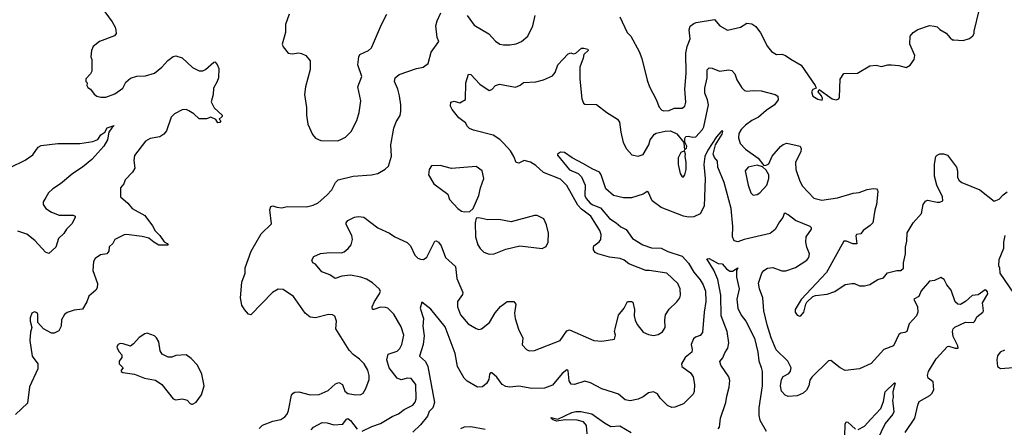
# Model space of a CAD drawing. Extents: x 2056909 to 2160450, y 827444 to 1016825.
# Tile 283 of 501: x 2129819 to 2137424, y 906125 to 909273. Entities that reach past the tile are written whole.
import ezdxf

# ---------------------------------------------------------------- set-up
doc = ezdxf.new("R2010")
doc.units = 0

msp = doc.modelspace()

# ---------------------------------------------------------------- linework, layer by layer
at = {"layer": '0CON10XD'}
for points in [[(2130385, 909462.5), (2130532.5, 909255), (2130555.6, 909215.6), (2130561.2, 909191.2), (2130563.3, 909165), (2130551.2, 909148.8), (2130435, 909104), (2130386.7, 909065), (2130373.3, 909035), (2130370, 908985), (2130376.7, 908965), (2130376.2, 908875), (2130367.5, 908855), (2130330, 908815), (2130330, 908795), (2130340, 908785), (2130337.5, 908765), (2130345, 908750), (2130366.4, 908736.4), (2130395, 908696.7), (2130415, 908681.2), (2130445, 908673.8), (2130485, 908674.2), (2130555, 908700), (2130615, 908743.3), (2130639.5, 908790.5), (2130675, 908820), (2130724.4, 908835.6), (2130791.7, 908838.3), (2130860.3, 908859.7), (2130916.7, 908905), (2130962.7, 908957.3), (2131005, 908987.5), (2131025, 908993.1), (2131075, 908977.5), (2131155, 908903.8), (2131205, 908877.1), (2131235, 908877.5), (2131255, 908887.5), (2131320, 908945), (2131326.2, 908946.2), (2131345, 908927.5), (2131356.2, 908895), (2131354, 908825), (2131345.8, 908795), (2131315.8, 908745), (2131313.8, 908695), (2131299.2, 908639.2), (2131322.5, 908592.5), (2131383.3, 908535), (2131382.5, 908525), (2131360, 908505), (2131371.7, 908491.7), (2131365, 908477.5), (2131350, 908475), (2131333, 908503), (2131295, 908520), (2131261.7, 908508.3), (2131205, 908506.2), (2131164, 908545), (2131125, 908570), (2131105, 908578.1), (2131075, 908575.6), (2131014.2, 908545), (2130989.4, 908520.6), (2130952.9, 908415), (2130931.7, 908388.3), (2130901.1, 908368.9), (2130826.7, 908355), (2130790, 908335), (2130706, 908225), (2130700, 908185), (2130708, 908125), (2130690, 908095), (2130633.8, 908035), (2130624, 908005), (2130598.8, 907975), (2130598, 907905), (2130655.4, 907855.4), (2130687.5, 907815), (2130785, 907760), (2130845, 907680), (2130865, 907641.2), (2130901.2, 907605), (2130935, 907557.5), (2130957.5, 907545), (2130965, 907532.5), (2130895, 907531.2), (2130855, 907553.8), (2130815.7, 907585.7), (2130765, 907598), (2130645, 907614.2), (2130625, 907610.8), (2130553.3, 907575), (2130540, 907545), (2130510.3, 907519.7), (2130507.5, 907485), (2130492.5, 907465), (2130444.1, 907455.9), (2130401.7, 907428.3), (2130389.2, 907405), (2130384.4, 907335), (2130420.6, 907235), (2130418.1, 907201.9), (2130406.9, 907183.1), (2130353.4, 907136.6), (2130337.2, 907092.8), (2130305, 907036.5), (2130240.2, 907029.8), (2130185, 907010.8), (2130164.3, 906995.7), (2130141.2, 906955), (2130140, 906905), (2130120.7, 906869.3), (2130085, 906851.2), (2130065, 906852), (2130002.5, 906885), (2129960, 906935), (2129960, 906995), (2129955, 907007.5), (2129935, 907016.2), (2129913.8, 907005), (2129899.3, 906970.7), (2129900, 906945), (2129913.8, 906895), (2129901.7, 906858.3), (2129898.8, 906795), (2129916, 906675), (2129958.8, 906615), (2129960, 906575), (2129895, 906436.7), (2129879.6, 906310.4), (2129787, 906223)], [(2131685, 907618.8), (2131763.8, 907695), (2131752, 907805), (2131759.3, 907830.7), (2131775, 907836.2), (2131804.2, 907824.2), (2131845, 907819.2), (2131885, 907829.2), (2132035, 907828), (2132085, 907840), (2132125, 907859.2), (2132192.7, 907917.3), (2132230.5, 907959.5), (2132258, 908015), (2132280, 908035), (2132394.6, 908065.4), (2132535.8, 908074.2), (2132585, 908083.8), (2132642.3, 908117.7), (2132667.7, 908142.3), (2132690.7, 908219.3), (2132685.9, 908305.9), (2132708.6, 908435), (2132727.3, 908482.7), (2132757.6, 908532.4), (2132763.1, 908565), (2132763.1, 908615), (2132751.9, 908685), (2132740.6, 908735), (2132714.4, 908795), (2132719.2, 908825), (2132750.5, 908849.5), (2132885, 908895.5), (2132935, 908905.7), (2132974.4, 908935.6), (2132997.5, 909022.5), (2133057.5, 909105), (2133043.3, 909135), (2133033.8, 909225), (2133043.3, 909265), (2133073.1, 909325)], [(2131900, 909315), (2131873.3, 909235), (2131872.5, 909175), (2131847.5, 909085), (2131853.9, 909063.9), (2131893, 909013), (2131925, 909010), (2131975, 909017.5), (2131995, 909012.5), (2132030, 908995), (2132062.5, 908955), (2132063, 908887), (2132026.2, 908755), (2132018, 908695), (2132035.6, 908595), (2132035.8, 908535.8), (2132045.8, 908465.8), (2132081.2, 908385), (2132105, 908356.7), (2132145, 908338.8), (2132273.6, 908336.4)], [(2132273.6, 908336.4), (2132295, 908343.8), (2132335, 908366.7), (2132380.3, 908409.7), (2132422.9, 908495), (2132440.6, 908555), (2132454.3, 908645), (2132431.2, 908755), (2132462.5, 908835), (2132430, 908925), (2132437.5, 908985), (2132447, 909003), (2132512.5, 909035), (2132537.5, 909055), (2132614.4, 909235.6), (2132655.6, 909315)], [(2133275.6, 909305.6), (2133330.2, 909230.2), (2133443.8, 909163.8), (2133495, 909108), (2133527.5, 909085), (2133555, 909078.8), (2133605, 909079.2), (2133655, 909087.5), (2133695, 909104), (2133745, 909146.2), (2133782.9, 909225), (2133800, 909305)], [(2134454.2, 909295), (2134511.2, 909175), (2134540, 909145), (2134605, 909027.5), (2134624.2, 908974.2), (2134665.5, 908805.5), (2134684.2, 908755), (2134735.7, 908655.7), (2134757.9, 908597.9), (2134780, 908575), (2134795, 908568.1), (2134835, 908570.5), (2134875, 908589.1), (2134935, 908589.5), (2134955.8, 908605), (2134963.1, 908635), (2134955.8, 908735.8), (2134966.4, 908856.4), (2134964.5, 909015.5), (2134975.5, 909064.5), (2134998.6, 909125), (2134988.8, 909195), (2134998.3, 909221.7), (2135025, 909243.3), (2135045, 909251.2), (2135185, 909273.3), (2135225.9, 909225.9), (2135285, 909191.2), (2135387.5, 909215), (2135435, 909246.7), (2135475, 909240.8), (2135505, 909219.2), (2135542.1, 909172.1), (2135596.2, 909065), (2135625, 909026.7), (2135665, 909003.3), (2135705, 909006.7), (2135735, 908996.2), (2135775, 908966.7), (2135855, 908922.5), (2135963.3, 908765), (2135970, 908745), (2135945, 908733.3), (2135933.8, 908715), (2135945, 908682.5), (2135985, 908658.8), (2136017.5, 908652.5), (2136020, 908665), (2136013.3, 908685), (2135987.5, 908715), (2135995, 908732.5), (2136095, 908661.2), (2136126.2, 908653.8), (2136145, 908662.5), (2136150, 908675), (2136157, 908813), (2136185, 908857.5), (2136289.3, 908860.7), (2136385, 908917.5), (2136435, 908922.5), (2136475, 908912.5), (2136525, 908923.8), (2136553.6, 908923.6), (2136609.3, 908919.3), (2136665, 908902.5), (2136698, 908922), (2136726.7, 908965), (2136732.5, 908995), (2136693.8, 909085), (2136697.5, 909145), (2136720, 909175), (2136755, 909197.5), (2136845, 909228.8), (2136885, 909223.8), (2136905, 909216.7), (2136926, 909196), (2136975, 909170), (2137005, 909132.5), (2137025, 909117.5), (2137035, 909117.5), (2137105, 909113.3), (2137155, 909126.7), (2137181.7, 909148.3), (2137191.2, 909165), (2137191.2, 909185), (2137228.8, 909345)], [(2133993.8, 906795), (2134045, 906868.6), (2134065, 906878.5), (2134255, 906793.8), (2134315, 906789.2), (2134413.6, 906806.4), (2134420, 906835), (2134414.3, 906865), (2134417.5, 906885), (2134445, 906990), (2134487.5, 907045), (2134515, 907097.5), (2134545, 907097.5), (2134555, 907090), (2134568.8, 907035), (2134566.2, 906985), (2134572.7, 906952.7), (2134587.7, 906917.7), (2134635, 906860), (2134675, 906841.2), (2134715, 906833.8), (2134749.5, 906840.5), (2134785, 906861.2), (2134805.8, 906895), (2134801.4, 906955), (2134807, 906993), (2134835, 907036.2), (2134895.5, 907094.5), (2134918, 907125), (2134922.5, 907145), (2134919.4, 907195), (2134901.4, 907235), (2134816.7, 907315), (2134680, 907335), (2134655, 907336.7), (2134595, 907358), (2134525, 907388), (2134487.5, 907415), (2134457.3, 907427.3), (2134375, 907439.4), (2134285, 907463.5), (2134264, 907475), (2134250.8, 907495), (2134250.8, 907515), (2134255, 907526.2), (2134295, 907557.1), (2134307.5, 907575), (2134309.1, 907615), (2134300.9, 907645), (2134231.2, 907755), (2134159.7, 907809.7), (2134130.5, 907840.5), (2134045, 907990.9), (2133995, 908041.2), (2133865, 908093.4), (2133805, 908146.2), (2133765, 908172.7), (2133715.6, 908184.4), (2133675, 908164), (2133655, 908170), (2133636.4, 908215), (2133609, 908259), (2133555, 908318.1), (2133528.4, 908348.4), (2133475, 908382.2), (2133325, 908419.2), (2133293, 908433), (2133277.7, 908447.7), (2133263.8, 908475), (2133211.2, 908515), (2133158.7, 908578.7), (2133147.1, 908605), (2133150, 908635), (2133175, 908642.9), (2133218.3, 908631.7), (2133263, 908657), (2133265.6, 908785), (2133285, 908852.5), (2133305, 908848.8), (2133373.8, 908773.8), (2133445, 908726.7), (2133465, 908732.5), (2133493.3, 908765), (2133525, 908774), (2133647.7, 908752.3), (2133684.1, 908765.9), (2133711.2, 908788.8), (2133805, 908792.9), (2133865, 908807.1), (2133935, 908839.2), (2133955.6, 908865), (2133975.4, 908924.6), (2134013.7, 908966.3), (2134055, 909008.8), (2134075, 909016.7), (2134095, 909010), (2134115, 909013.8), (2134158.3, 909051.7), (2134176.1, 909053.9), (2134206.7, 909045), (2134208.8, 909035), (2134176.7, 909003.3), (2134172.5, 908975), (2134146.7, 908905), (2134145.6, 908814.4), (2134160.3, 908660.3), (2134175, 908627.5), (2134185, 908620), (2134275, 908616.7), (2134353.3, 908555), (2134436, 908505), (2134451.4, 908481.4), (2134461.5, 908405), (2134481.1, 908325), (2134506.9, 908275), (2134548.3, 908228.3), (2134595, 908218.1), (2134635, 908231.4), (2134679.1, 908305), (2134690, 908345), (2134722.4, 908387.6), (2134735, 908395.7), (2134805, 908412.2), (2134845, 908414.3), (2134895, 908390), (2134950, 908325), (2134950.7, 908290.7), (2134955, 908270), (2134968.3, 908281.7), (2134972.5, 908295), (2134956.7, 908326.7), (2134957.5, 908355), (2134965, 908370), (2134985, 908374.4), (2135015, 908364.4), (2135042, 908368), (2135093.1, 908425), (2135104.2, 908445.8), (2135139.6, 908615), (2135132.3, 908655), (2135112.1, 908705), (2135110, 908745), (2135129.5, 908825), (2135129.1, 908885), (2135145, 908900), (2135168.1, 908898.1), (2135225, 908876.4), (2135295.5, 908885.5), (2135320.5, 908880.5), (2135342.5, 908855), (2135358.8, 908808.8), (2135396.4, 908746.4), (2135416.4, 908726.4), (2135435, 908721.2), (2135485, 908725.8), (2135545, 908722.5), (2135655, 908695.6), (2135675, 908682), (2135678.2, 908655), (2135649.4, 908615), (2135585, 908572.2), (2135525, 908520.5), (2135475, 908494.6), (2135425, 908458.5), (2135390.4, 908425), (2135373.8, 908395), (2135371.4, 908361.4), (2135385, 908316.7), (2135425, 908272.5), (2135523.9, 908203.9), (2135567.5, 908147.5), (2135585, 908148.8), (2135605, 908160), (2135630, 908220), (2135695, 908294.2), (2135715, 908309.2), (2135745, 908320), (2135847.5, 908295), (2135856.2, 908275), (2135852, 908255), (2135810.7, 908169.3), (2135814.5, 908115), (2135843.5, 908025), (2135865, 907988), (2135953.8, 907895), (2136015, 907878.9), (2136135, 907896.9), (2136257.2, 907932.8), (2136302.6, 907937.4), (2136365, 907961.4), (2136410.8, 907969.2), (2136436.1, 907966.1), (2136445.8, 907955.8), (2136446, 907945), (2136438.1, 907845), (2136425, 907802.5), (2136408.8, 907705), (2136387.4, 907682.6), (2136334.5, 907645.5), (2136315, 907620), (2136282.5, 907615), (2136276.7, 907603.3), (2136285, 907542.5), (2136255, 907542.5), (2136205, 907562.9), (2136185, 907563.3), (2136050.7, 907319.3), (2135855, 907112.5), (2135808.8, 907035), (2135808.8, 907015), (2135825, 906990), (2135845, 906983.3), (2135853.6, 906986.4), (2135876.2, 907015), (2135890, 907075), (2135899.3, 907090.7), (2135946.4, 907133.6), (2135967, 907143), (2136055, 907154), (2136115, 907174), (2136195, 907228), (2136246.4, 907236.4), (2136266.4, 907236.4), (2136305, 907217.5), (2136343, 907217), (2136385, 907228.8), (2136447.5, 907265), (2136489.7, 907280.3), (2136523, 907317), (2136595, 907336.2), (2136625, 907336.7), (2136645.7, 907354.3), (2136645.8, 907395), (2136660.5, 907465), (2136661.1, 907515), (2136672.3, 907562.3), (2136672.7, 907627.3), (2136720, 907705), (2136783.8, 907776.2), (2136796.7, 907845), (2136815, 907870), (2136830.7, 907879.3), (2136905, 907862.5), (2136927, 907863), (2136950, 907875), (2136947.5, 907905), (2136903.8, 907995), (2136883.8, 908065), (2136884.2, 908155.8), (2136894, 908216), (2136905, 908227.5), (2136925, 908237.5), (2136955, 908236.7), (2136985, 908227.5), (2137054, 908135), (2137062.5, 908105), (2137062.5, 908055), (2137075, 908030.6), (2137095, 908016.4), (2137235, 907958), (2137345, 907870), (2137385, 907886), (2137415, 907921.2), (2137445, 907942.5)], [(2129745, 908131.4), (2129860.9, 908189.1), (2129919.7, 908230.3), (2129962.4, 908287.6), (2129985, 908301.2), (2130115, 908317.1), (2130284.1, 908315.9), (2130385, 908331.4), (2130422.7, 908347.3), (2130445.6, 908384.4), (2130475.8, 908404.2), (2130495, 908437.5), (2130550, 908455), (2130531.2, 908438.8), (2130508, 908405), (2130498.1, 908345), (2130468.2, 908295), (2130377.6, 908192.4), (2130305, 908133.6), (2130228.6, 908085), (2130135, 908005.4), (2130075, 907967.1), (2130042.1, 907935), (2130021.5, 907898.5), (2130001.1, 907865), (2129999.4, 907845), (2130020.8, 907815), (2130064, 907785), (2130125, 907762.7), (2130232.7, 907762.7), (2130246.7, 907755), (2130248.8, 907745), (2130222.9, 907695), (2130182, 907655), (2130159.7, 907620.3), (2130117.9, 907582.1), (2130097.5, 907515), (2130045, 907468.2), (2130017.6, 907477.6), (2129936.9, 907566.9), (2129875.3, 907615.3), (2129805, 907640)], [(2136658.1, 906085), (2136733.1, 906195), (2136755.6, 906294.4), (2136767.5, 906325), (2136849.3, 906370.7), (2136864.4, 906385), (2136880, 906415), (2136875.8, 906475), (2136836, 906505), (2136830.6, 906525), (2136837.5, 906555), (2136897, 906653), (2136985, 906748.6), (2136995, 906751.1), (2137044.8, 906734.8), (2137066.7, 906735), (2137065.3, 906755), (2137029.1, 906825), (2137023.9, 906865), (2137029.1, 906885), (2137042.6, 906897.4), (2137125, 906937.2), (2137186.2, 906935), (2137196.2, 906943.8), (2137211.7, 906978.3), (2137259.2, 907015), (2137262.5, 907025), (2137256.4, 907085), (2137296, 907155), (2137295, 907170), (2137285, 907182.5), (2137275, 907187.5), (2137221.5, 907148.5), (2137175, 907143.1), (2137124.2, 907095), (2137085, 907071.9), (2137065, 907075.8), (2137044.2, 907094.2), (2137012.5, 907182.5), (2136980, 907225), (2136958.8, 907265), (2136935, 907281.2), (2136885, 907258), (2136845, 907253.8), (2136780.6, 907179.4), (2136764.5, 907135), (2136725.8, 907115), (2136754.7, 907055), (2136756.5, 907013.5), (2136746.2, 906985), (2136688.6, 906925), (2136672, 906865), (2136655, 906855.7), (2136625, 906851.4), (2136609.7, 906840.3), (2136568, 906755), (2136494.6, 906725.4), (2136395, 906617.5), (2136305, 906576.2), (2136195, 906563.3), (2136155, 906583.8), (2136085, 906641.2), (2136065, 906638.8), (2135937.7, 906512.3), (2135922.3, 906487.7), (2135913.3, 906445), (2135895, 906412.5), (2135870.7, 906389.3), (2135825, 906368.8), (2135755, 906362), (2135732.7, 906372.7), (2135704, 906405), (2135696, 906445), (2135702.9, 906495), (2135715, 906515.8), (2135760.5, 906539.5), (2135772.9, 906557.1), (2135777.5, 906585), (2135752.2, 906635), (2135663.2, 906723.2), (2135624.5, 906815), (2135592.5, 906915), (2135566.7, 907025), (2135558.6, 907125), (2135533.1, 907195), (2135526.8, 907236.8), (2135550.5, 907315), (2135565.5, 907335), (2135595, 907354.6), (2135635, 907358.9), (2135705, 907334), (2135735.9, 907334.1), (2135810.8, 907359.2), (2135900, 907415), (2135914.3, 907435.7), (2135920, 907465), (2135898, 907515), (2135890.8, 907555), (2135892.9, 907595), (2135935.6, 907655), (2135935.8, 907665), (2135925.5, 907675.5), (2135811.8, 907721.8), (2135755, 907766.9), (2135732.3, 907777.7), (2135724, 907775), (2135714.4, 907745), (2135687.3, 907712.7), (2135655, 907652), (2135615, 907621.4), (2135414.6, 907575.4), (2135365, 907557.5), (2135338.8, 907565), (2135325.7, 907595), (2135326.8, 907675), (2135315.2, 907815.2), (2135261.2, 908015), (2135211.1, 908135), (2135208.9, 908178.9), (2135185, 908207.5), (2135176, 908235), (2135192.6, 908307.4), (2135245, 908388.8), (2135250, 908410), (2135245, 908415.8), (2135235, 908407.5), (2135202.4, 908367.6), (2135133.1, 908265), (2135110, 908215), (2135104, 908155), (2135112.8, 908045), (2135107, 907833), (2135075.4, 907774.6), (2135025, 907750.6), (2134985, 907748.6), (2134946.4, 907756.4), (2134775, 907821.4), (2134704.4, 907874.4), (2134675, 907937.5), (2134665, 907946.7), (2134635, 907924), (2134545, 907896), (2134483.9, 907896.1), (2134405, 907914.3), (2134345.6, 907965.6), (2134309.4, 908075), (2134297.5, 908095), (2134239.7, 908119.7), (2134175, 908159.2)], [(2134175, 908159.2), (2134086.4, 908206.4), (2134028, 908248), (2133995, 908248.8), (2133972.5, 908235), (2133973.6, 908226.4), (2134065, 908113.3), (2134132.5, 908085), (2134159.6, 908059.6), (2134185.5, 907995.5), (2134184, 907915), (2134195, 907891.3), (2134226.4, 907855), (2134245, 907842.4), (2134305, 907820.8), (2134375, 907737.9), (2134426.9, 907705), (2134462.6, 907672.6), (2134502.3, 907652.3), (2134553, 907583), (2134633.3, 907533.3), (2134700, 907510), (2134775, 907507.7), (2134825, 907482.1), (2134935, 907447.3), (2134985, 907392.9), (2135025, 907323.1), (2135075, 907264.5), (2135098.1, 907225), (2135115.2, 907175), (2135120, 907095), (2135105.2, 907015), (2135092.5, 906857.5), (2135075.4, 906834.6), (2135039.4, 906820.6), (2135022.7, 906807.3), (2135006, 906765), (2135012.9, 906725), (2135010, 906705), (2134960, 906665), (2134930, 906615), (2134932.5, 906595), (2135000, 906545), (2135020, 906515), (2135030, 906455), (2135029.5, 906400.5), (2135020.5, 906379.5), (2134945, 906306.7), (2134880.5, 906279.5), (2134855, 906278), (2134822.1, 906292.1), (2134765, 906350.8), (2134745, 906382.5), (2134715, 906397.5), (2134675, 906390.8), (2134635, 906360), (2134595, 906342), (2134535, 906329.2), (2134495, 906335.8), (2134445, 906380), (2134406.4, 906393.6), (2134315, 906421.2), (2134227.9, 906467.9), (2134185, 906480), (2134105, 906454.2), (2134078.8, 906458.8), (2134063.6, 906483.6), (2134055, 906560), (2134045, 906568.8), (2134009.9, 906540.1), (2133935, 906451.2), (2133873.1, 906426.9), (2133774.1, 906424.1), (2133675, 906441.8), (2133605, 906434.5), (2133575, 906439.4), (2133544.6, 906454.6), (2133505, 906512.2), (2133465, 906545.7), (2133455, 906546.2), (2133448, 906535), (2133443.8, 906495), (2133425, 906461.9), (2133393.7, 906436.3), (2133355.5, 906435.5), (2133275, 906481.5), (2133252.2, 906505), (2133201.8, 906595), (2133184, 906694), (2133105, 906900.8), (2132995, 907036.7), (2132925, 907090), (2132912.9, 907045), (2132937.5, 906965), (2132933.1, 906905), (2132942.2, 906832.2), (2132936.2, 906765), (2132908, 906675), (2132952.6, 906632.6), (2132972.5, 906595), (2133023.8, 906315), (2133009.2, 906275), (2132982.2, 906247.8), (2132968.4, 906211.6), (2132915, 906142.5), (2132855, 906087.5)], [(2134945, 908060), (2134957.5, 908075), (2134967.5, 908115), (2134966.4, 908173.6), (2134958.8, 908215), (2134962.5, 908235), (2134955, 908260), (2134925, 908247.5), (2134904.2, 908205), (2134904.2, 908154.2), (2134921.2, 908085), (2134935, 908060), (2134945, 908060)], [(2133255, 907788.8), (2133295, 907792.5), (2133322.5, 907815), (2133365.8, 907914.2), (2133378, 907975), (2133404, 908045), (2133391.2, 908105), (2133345, 908140), (2133155, 908124), (2133066.1, 908146.1), (2133000, 908145), (2132983, 908117), (2132977.5, 908075), (2133017.5, 908005), (2133125.9, 907925.9), (2133140, 907885), (2133204.2, 907814.2), (2133232.5, 907795), (2133255, 907788.8)], [(2135485, 907917.5), (2135515, 907923.3), (2135535, 907936.7), (2135590, 907995), (2135606, 908045), (2135605.6, 908075), (2135585, 908110), (2135557, 908137), (2135515, 908149.2), (2135445.8, 908134.2), (2135422, 908105), (2135446.2, 907993.8), (2135466.7, 907935), (2135485, 907917.5)], [(2132465, 906094.4), (2132538, 906132), (2132605, 906153.3), (2132695, 906207.8), (2132745, 906228.1), (2132788.5, 906261.5), (2132855, 906294.3), (2132875, 906318.8), (2132881.5, 906345), (2132878.5, 906455), (2132842.1, 906502.1), (2132815, 906504.3), (2132765, 906490.9), (2132735, 906503.5), (2132673.8, 906583.8), (2132655.5, 906645), (2132665, 906690), (2132735, 906712.5), (2132755, 906732), (2132771.9, 906765), (2132785.5, 906835), (2132765, 906900), (2132708.9, 906998.9), (2132663.9, 907043.9), (2132645, 907050.4), (2132605, 907051.5), (2132555, 907033.5), (2132543.8, 907035), (2132541.9, 907055), (2132558.5, 907095), (2132599.1, 907155), (2132605.9, 907175), (2132595.5, 907195), (2132545, 907241.5), (2132498.9, 907268.9), (2132455, 907284.7), (2132375, 907299.2), (2132308.3, 907291.7), (2132255, 907274.4), (2132215, 907303.1), (2132154.1, 907324.1), (2132103.9, 907383.9), (2132084.5, 907394.5), (2132074.5, 907415.5), (2132090.8, 907445), (2132142.8, 907467.2), (2132215, 907475.8), (2132305, 907471.4), (2132325, 907479.4), (2132356.2, 907505), (2132378.8, 907535), (2132388.8, 907575), (2132383.8, 907605), (2132341.3, 907691.3), (2132340, 907705), (2132355, 907721.4), (2132405, 907747.1), (2132435, 907752.5), (2132477.9, 907747.9), (2132585, 907664.3), (2132674.5, 907624.5), (2132718, 907595), (2132811.7, 907551.7), (2132838.1, 907525), (2132870, 907455), (2132895, 907430.8), (2132915, 907422), (2132938.8, 907421.2), (2132965, 907438.8), (2133025, 907561.2), (2133035, 907563.8), (2133053.3, 907555), (2133075, 907526.2), (2133107.8, 907435), (2133186.4, 907366.4), (2133194.6, 907274.6), (2133243.1, 907165), (2133239.5, 907150.5), (2133201.2, 907095), (2133200, 907055), (2133225, 906992), (2133284.4, 906924.4), (2133345, 906887.5), (2133365, 906880.8), (2133385, 906884.3), (2133446.9, 906935), (2133491.3, 907008.7), (2133532.6, 907057.4), (2133585, 907095.8), (2133635, 907096), (2133652.5, 907075), (2133640.5, 907005), (2133645.5, 906965), (2133674.7, 906874.7), (2133705.7, 906815), (2133700.8, 906760.8), (2133732.5, 906725), (2133755, 906714.2), (2133795, 906718.8), (2133993.8, 906795)], [(2133445, 907462), (2133485, 907464), (2133575, 907501.2), (2133682.7, 907527.3), (2133855, 907506.2), (2133885, 907520), (2133900.8, 907555), (2133902.9, 907625), (2133888.3, 907688.3), (2133866.7, 907735), (2133815, 907760), (2133795, 907760), (2133615, 907711.2), (2133518.8, 907728.8), (2133435, 907728), (2133365, 907742.5), (2133345, 907740), (2133336.7, 907705), (2133340, 907595), (2133357.1, 907535), (2133376, 907505), (2133405, 907476.2), (2133445, 907462)], [(2131670, 906115), (2131695, 906142), (2131775, 906172.7), (2131835, 906185.7), (2131868, 906205), (2131884.4, 906225.6), (2131895.8, 906255), (2131917.9, 906372.1), (2131930.9, 906389.1), (2131945, 906396), (2131975, 906398), (2132064.1, 906375.9), (2132131.2, 906378.8), (2132202.3, 906407.7), (2132258.7, 906461.3), (2132285, 906471.9), (2132312.9, 906455), (2132330, 906405), (2132355, 906385.6), (2132415, 906374.2), (2132455, 906379.2), (2132471.4, 906388.6), (2132492.5, 906425), (2132519.4, 906495), (2132519.4, 906525), (2132509.4, 906565), (2132478.8, 906615), (2132445, 906650), (2132395, 906686.7), (2132365, 906720), (2132260, 906885), (2132266.2, 906945), (2132253, 906983), (2132235, 906992.5), (2132205, 906996.7), (2132105, 906970), (2132062.5, 906975), (2132024, 907005), (2131934.4, 907135), (2131855, 907187.7), (2131815, 907190.5), (2131772.9, 907165), (2131605, 906992), (2131587.7, 906997.7), (2131555, 907033.3), (2131535, 907067.5), (2131524.2, 907125), (2131535.7, 907245), (2131560, 907315), (2131560, 907355), (2131607.5, 907485), (2131685, 907618.8)], [(2137429.2, 907605), (2137418, 907555), (2137417.5, 907505), (2137381.2, 907418.8), (2137378, 907375), (2137385.6, 907355), (2137388.5, 907315), (2137534.2, 907105)], [(2135215, 906113.5), (2135224.7, 906125.3), (2135231.4, 906195), (2135274.5, 906315), (2135280, 906365), (2135300, 906435), (2135303.6, 906485), (2135297.3, 906515), (2135234.1, 906605), (2135226.3, 906633.7), (2135249.5, 906660.5), (2135265, 906700.4), (2135288.8, 906735), (2135296.1, 906776.1), (2135282.9, 906865), (2135237.5, 906985), (2135234.4, 907145.6), (2135211.5, 907265), (2135179.3, 907339.3), (2135127.5, 907425), (2135145, 907428), (2135215, 907390), (2135245, 907386.7), (2135278.6, 907348.6), (2135305, 907330), (2135325, 907331.2), (2135366.7, 907355), (2135356, 907334), (2135354.4, 907285), (2135375.7, 907195), (2135359.4, 907115), (2135366.9, 907045), (2135391.8, 906991.8), (2135427.3, 906945), (2135495, 906814), (2135520.5, 906705), (2135528.3, 906638.3), (2135545.5, 906585.5), (2135553.3, 906555), (2135554.1, 906445), (2135528.8, 906275), (2135527.1, 906215), (2135535, 906178.8), (2135585, 906096)], [(2131155, 906303.3), (2131181.7, 906318.3), (2131223.3, 906375), (2131243.9, 906443.9), (2131225.7, 906535.7), (2131193.3, 906605), (2131145, 906656.7), (2131105, 906683.3), (2131025, 906680), (2130995, 906667.5), (2130965, 906666.7), (2130919.3, 906689.3), (2130903.3, 906715), (2130893.8, 906785), (2130875.8, 906815.8), (2130861.2, 906831.2), (2130805, 906851.2), (2130785, 906846.7), (2130742.7, 906817.3), (2130699.5, 906770.5), (2130675, 906752.5), (2130619.5, 906769.5), (2130595, 906771.2), (2130580, 906765), (2130570, 906745), (2130572.5, 906735), (2130587, 906707), (2130607.5, 906685), (2130607.5, 906665), (2130586.7, 906635), (2130587.5, 906615), (2130617.5, 906585), (2130602.5, 906565), (2130602.5, 906555), (2130617, 906547), (2130705, 906533.8), (2130783.9, 906503.9), (2130869.5, 906489.5), (2130916.2, 906455), (2131005, 906344), (2131025, 906336), (2131075, 906343.3), (2131095, 906340), (2131113.6, 906333.6), (2131135, 906307.5), (2131146.4, 906303.6), (2131155, 906303.3)], [(2137425, 906721.2), (2137392.5, 906705), (2137372.3, 906677.7), (2137366.2, 906645), (2137372.5, 906595), (2137395, 906577.5), (2137495, 906586.2)], [(2136295, 906107.1), (2136345, 906133.6), (2136392.2, 906187.8), (2136469.6, 906270.4), (2136490, 906325), (2136505, 906397.5), (2136575, 906467.5), (2136580, 906465), (2136562.7, 906397.3), (2136565.5, 906355), (2136560.8, 906335), (2136572, 906245), (2136562, 906225), (2136503.5, 906155), (2136440.8, 906025)], [(2134202.8, 906075), (2134197.7, 906137.7), (2134175, 906166), (2134125, 906180.6), (2134035, 906181.5), (2133965, 906171.9), (2133934, 906185), (2133923.3, 906195), (2133925, 906200), (2133975, 906188), (2134085, 906239.2), (2134115, 906246), (2134154.4, 906245.6), (2134238, 906228), (2134335, 906158), (2134385, 906130), (2134455, 906135.6), (2134543.1, 906085)], [(2132070, 906105), (2132088.8, 906125), (2132155, 906160.5), (2132195, 906160.4), (2132245, 906143.5), (2132315, 906148.5), (2132343.6, 906186.3), (2132355, 906192.2), (2132375, 906177.1), (2132425, 906109.2)], [(2136192.1, 906055), (2136195, 906150), (2136202.2, 906167.8), (2136215, 906164.2), (2136275, 906110)], [(2133225.8, 906114.2), (2133255, 906128.5), (2133305, 906130.9), (2133415, 906109.1)]]:
    msp.add_lwpolyline(points, dxfattribs=at)

doc.saveas('drawing.dxf')
